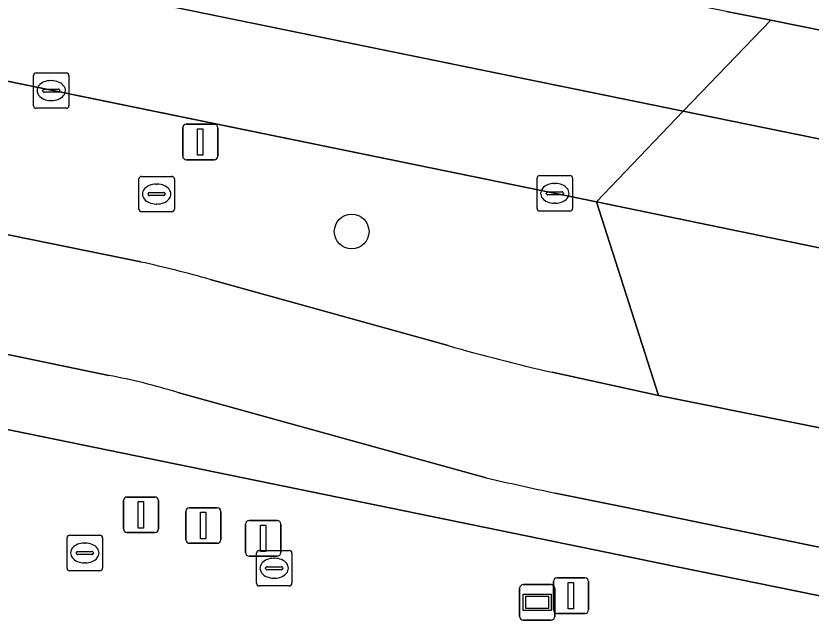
# Model space of a CAD drawing. Extents: x 157692 to 159674, y 381452 to 383291.
# Drawn here: x 158317.24 to 158339.66, y 382130.46 to 382147.5 of the extents above; entities that cross this region are included whole.
import ezdxf

# ---------------------------------------------------------------- set-up
doc = ezdxf.new("R2010")
doc.units = 0
for name, color, linetype in [('IMGEO_Berm_groen', 7, 'Continuous'), ('IMGEO_Boom', 7, 'Continuous'), ('IMGEO_Erf', 7, 'Continuous'), ('IMGEO_Fietspad_open', 7, 'Continuous'), ('IMGEO_Kolk', 7, 'Continuous'), ('IMGEO_Lichtmast', 7, 'Continuous'), ('IMGEO_Reclamebord', 7, 'Continuous'), ('IMGEO_Rijbaan_lokaal_open', 7, 'Continuous'), ('IMGEO_Rijbaan_regionaal_gesloten', 7, 'Continuous'), ('IMGEO_Rioolput', 7, 'Continuous'), ('IMGEO_Verkeersbordpaal', 7, 'Continuous'), ('IMGEO_Vlaggenmast', 7, 'Continuous'), ('IMGEO_Voetpad_open', 7, 'Continuous')]:
    doc.layers.add(name, color=color, linetype=linetype)

msp = doc.modelspace()

# ---------------------------------------------------------------- linework, layer by layer
at = {"layer": 'IMGEO_Berm_groen'}
for points in [[(158278.412, 382153.569), (158277.512, 382148.874), (158297.48, 382145.479), (158311.936, 382142.594), (158316.605, 382141.634), (158316.6, 382141.413), (158320.768, 382140.561)], [(158332.361, 382137.45), (158335.361, 382136.8), (158333.614, 382142.258), (158278.412, 382153.569)], [(158322.724, 382140.067), (158329.43, 382138.202)]]:
    msp.add_lwpolyline(points, dxfattribs=at)
for centre, radius, start, end in [((158313.154, 382106.292), 35.104, 74.1794, 77.4726), ((158345.609, 382195.175), 59.226, 254.14632, 257.07396)]:
    msp.add_arc(centre, radius, start, end, dxfattribs=at)
at = {"layer": 'IMGEO_Boom'}
msp.add_circle((158326.711, 382141.418), 0.489, dxfattribs=at)
at = {"layer": 'IMGEO_Erf'}
msp.add_lwpolyline([(158482.902, 382100.939), (158451.557, 382108.262), (158420.864, 382114.543), (158420.794, 382114.557), (158413.202, 382116.111), (158407.519, 382117.274), (158341.43, 382130.834), (158335.43, 382132.061), (158334.656, 382132.219), (158219.414, 382155.844), (158206.316, 382158.502)], dxfattribs=at)
at = {"layer": 'IMGEO_Fietspad_open'}
for points in [[(158320.768, 382140.561), (158316.6, 382141.413), (158315.925, 382138.175), (158319.862, 382137.363)], [(158329.43, 382138.202), (158322.724, 382140.067)], [(158335.361, 382136.8), (158332.361, 382137.45)], [(158321.808, 382136.88), (158330.499, 382134.477)], [(158348.218, 382131.053), (158355.15, 382130.186), (158355.402, 382130.125), (158356.182, 382133.329), (158355.92, 382133.406), (158354.958, 382133.543), (158352.956, 382133.799), (158346.023, 382134.679), (158345.026, 382134.852), (158342.861, 382135.288), (158335.361, 382136.8)], [(158332.452, 382134.046), (158334.41, 382133.65), (158344.227, 382131.625)]]:
    msp.add_lwpolyline(points, dxfattribs=at)
for centre, radius, start, end in [((158313.154, 382106.292), 35.104, 74.1794, 77.4726), ((158345.609, 382195.175), 59.226, 254.14632, 257.07396), ((158316.538, 382119.81), 17.865, 72.8438, 79.2778), ((158350.482, 382220.385), 88.201, 256.90547, 258.20471)]:
    msp.add_arc(centre, radius, start, end, dxfattribs=at)
at = {"layer": 'IMGEO_Kolk'}
for p, q in [((158317.739, 382144.968), (158317.739, 382145.82)), ((158317.814, 382145.894), (158318.666, 382145.894)), ((158318.74, 382145.82), (158318.74, 382144.968)), ((158318.227, 382145.674), (158318.252, 382145.674)), ((158317.998, 382145.388), (158317.998, 382145.4)), ((158318.041, 382145.437), (158318.439, 382145.437)), ((158318.482, 382145.4), (158318.482, 382145.388)), ((158318.436, 382145.351), (158318.038, 382145.351)), ((158318.25, 382145.114), (158318.225, 382145.114)), ((158318.666, 382144.894), (158317.814, 382144.894)), ((158331.939, 382142.07), (158331.939, 382142.922)), ((158332.014, 382142.996), (158332.866, 382142.996)), ((158332.94, 382142.922), (158332.94, 382142.07)), ((158332.427, 382142.776), (158332.452, 382142.776)), ((158332.198, 382142.49), (158332.198, 382142.502)), ((158332.241, 382142.539), (158332.639, 382142.539)), ((158332.682, 382142.502), (158332.682, 382142.49)), ((158332.636, 382142.453), (158332.238, 382142.453)), ((158332.45, 382142.216), (158332.425, 382142.216)), ((158332.866, 382141.996), (158332.014, 382141.996)), ((158324.101, 382132.427), (158324.953, 382132.427)), ((158324.026, 382131.501), (158324.026, 382132.353)), ((158324.514, 382132.207), (158324.539, 382132.207)), ((158325.027, 382132.353), (158325.027, 382131.501)), ((158324.285, 382131.921), (158324.285, 382131.933)), ((158324.328, 382131.97), (158324.726, 382131.97)), ((158324.769, 382131.933), (158324.769, 382131.921)), ((158324.723, 382131.884), (158324.325, 382131.884)), ((158324.537, 382131.647), (158324.512, 382131.647)), ((158324.953, 382131.427), (158324.101, 382131.427))]:
    msp.add_line(p, q, dxfattribs=at)
for points in [[(158317.739, 382144.968), (158317.739, 382145.82)], [(158317.814, 382145.894), (158318.666, 382145.894)], [(158318.74, 382145.82), (158318.74, 382144.968)], [(158318.666, 382144.894), (158317.814, 382144.894)], [(158331.939, 382142.07), (158331.939, 382142.922)], [(158332.014, 382142.996), (158332.866, 382142.996)], [(158332.94, 382142.922), (158332.94, 382142.07)], [(158332.866, 382141.996), (158332.014, 382141.996)], [(158324.101, 382132.427), (158324.953, 382132.427)], [(158324.026, 382131.501), (158324.026, 382132.353)], [(158325.027, 382132.353), (158325.027, 382131.501)], [(158324.953, 382131.427), (158324.101, 382131.427)]]:
    msp.add_lwpolyline(points, dxfattribs=at)
for centre, radius, start, end in [((158317.816, 382145.818), 0.0765, 91.552, 178.448), ((158317.816, 382145.818), 0.0765, 91.552, 178.448), ((158318.664, 382145.818), 0.0765, 1.552, 88.448), ((158318.664, 382145.818), 0.0765, 1.552, 88.448), ((158318.038, 382145.397), 0.0403, 85.8775, 175.7526), ((158318.035, 382145.387), 0.0366, 178.938, 274.7102), ((158318.439, 382145.394), 0.043, 264.8664, 352.4533), ((158318.443, 382145.399), 0.0386, 1.7309, 96.639), ((158317.816, 382144.97), 0.0765, 181.552, 268.448), ((158317.816, 382144.97), 0.0765, 181.552, 268.448), ((158318.664, 382144.97), 0.0765, 271.552, 358.448), ((158318.664, 382144.97), 0.0765, 271.552, 358.448), ((158332.016, 382142.92), 0.0765, 91.552, 178.448), ((158332.016, 382142.92), 0.0765, 91.552, 178.448), ((158332.864, 382142.92), 0.0765, 1.552, 88.448), ((158332.864, 382142.92), 0.0765, 1.552, 88.448), ((158332.238, 382142.499), 0.0403, 85.8775, 175.7526), ((158332.235, 382142.489), 0.0366, 178.938, 274.7102), ((158332.639, 382142.496), 0.043, 264.8664, 352.4533), ((158332.643, 382142.501), 0.0386, 1.7309, 96.639), ((158332.016, 382142.072), 0.0765, 181.552, 268.448), ((158332.016, 382142.072), 0.0765, 181.552, 268.448), ((158332.864, 382142.072), 0.0765, 271.552, 358.448), ((158332.864, 382142.072), 0.0765, 271.552, 358.448), ((158324.103, 382132.351), 0.0765, 91.552, 178.448), ((158324.103, 382132.351), 0.0765, 91.552, 178.448), ((158324.951, 382132.351), 0.0765, 1.552, 88.448), ((158324.951, 382132.351), 0.0765, 1.552, 88.448), ((158324.325, 382131.93), 0.0403, 85.8775, 175.7526), ((158324.322, 382131.92), 0.0366, 178.938, 274.7102), ((158324.726, 382131.927), 0.043, 264.8664, 352.4533), ((158324.73, 382131.932), 0.0386, 1.7309, 96.639), ((158324.103, 382131.503), 0.0765, 181.552, 268.448), ((158324.103, 382131.503), 0.0765, 181.552, 268.448), ((158324.951, 382131.503), 0.0765, 271.552, 358.448), ((158324.951, 382131.503), 0.0765, 271.552, 358.448)]:
    msp.add_arc(centre, radius, start, end, dxfattribs=at)
for centre, major_axis, ratio, start_param, end_param in [((158318.226, 382145.394), (-0.387, 0.002), 0.722429, 4.712389, 7.853982), ((158318.251, 382145.394), (-0.39, 0.002), 0.717154, 1.570796, 4.712389), ((158332.426, 382142.496), (-0.387, 0.002), 0.722429, 4.712389, 7.853982), ((158332.451, 382142.496), (-0.39, 0.002), 0.717154, 1.570796, 4.712389), ((158324.513, 382131.927), (-0.387, 0.002), 0.722429, 4.712389, 7.853982), ((158324.538, 382131.927), (-0.39, 0.002), 0.717154, 1.570796, 4.712389)]:
    msp.add_ellipse(centre, major_axis=major_axis, ratio=ratio, start_param=start_param, end_param=end_param, dxfattribs=at)
at = {"layer": 'IMGEO_Lichtmast'}
for p, q in [((158321.947, 382143.545), (158321.947, 382144.345)), ((158321.947, 382144.345), (158321.947, 382143.545)), ((158322.047, 382144.445), (158322.837, 382144.445)), ((158322.837, 382144.445), (158322.047, 382144.445)), ((158322.937, 382144.345), (158322.937, 382143.545)), ((158322.937, 382143.545), (158322.937, 382144.345)), ((158322.837, 382143.445), (158322.047, 382143.445)), ((158322.047, 382143.445), (158322.837, 382143.445))]:
    msp.add_line(p, q, dxfattribs=at)
msp.add_lwpolyline([(158322.367, 382144.32), (158322.517, 382144.32), (158322.517, 382143.57), (158322.367, 382143.57), (158322.367, 382144.32)], dxfattribs=at)
for centre, start, end in [((158322.047, 382144.345), 90, 180), ((158322.047, 382144.345), 90, 180), ((158322.837, 382144.345), 0, 90), ((158322.837, 382144.345), 360, 90), ((158322.047, 382143.545), 180, 270), ((158322.047, 382143.545), 180, 270), ((158322.837, 382143.545), 270, 0), ((158322.837, 382143.545), 270, 0)]:
    msp.add_arc(centre, 0.1, start, end, dxfattribs=at)
at = {"layer": 'IMGEO_Reclamebord'}
for p, q in [((158331.447, 382130.563), (158331.447, 382131.363)), ((158331.447, 382131.363), (158331.447, 382130.563)), ((158331.547, 382131.463), (158332.337, 382131.463)), ((158332.337, 382131.463), (158331.547, 382131.463)), ((158332.437, 382131.363), (158332.437, 382130.563)), ((158332.437, 382130.563), (158332.437, 382131.363)), ((158332.337, 382130.463), (158331.547, 382130.463)), ((158331.547, 382130.463), (158332.337, 382130.463))]:
    msp.add_line(p, q, dxfattribs=at)
for points in [[(158331.548, 382131.195), (158332.336, 382131.195), (158332.336, 382130.731), (158331.548, 382130.731), (158331.548, 382131.195)], [(158331.613, 382131.13), (158331.613, 382130.796), (158332.271, 382130.796), (158332.271, 382131.13), (158331.613, 382131.13)]]:
    msp.add_lwpolyline(points, dxfattribs=at)
for centre, start, end in [((158331.547, 382131.363), 90, 180), ((158331.547, 382131.363), 90, 180), ((158332.337, 382131.363), 0, 90), ((158332.337, 382131.363), 360, 90), ((158331.547, 382130.563), 180, 270), ((158331.547, 382130.563), 180, 270), ((158332.337, 382130.563), 270, 0), ((158332.337, 382130.563), 270, 0)]:
    msp.add_arc(centre, 0.1, start, end, dxfattribs=at)
at = {"layer": 'IMGEO_Rijbaan_lokaal_open'}
msp.add_lwpolyline([(158345.487, 382139.811), (158339.99, 382140.943), (158333.614, 382142.258), (158335.361, 382136.8), (158342.861, 382135.288), (158346.937, 382139.54)], close=True, dxfattribs=at)
at = {"layer": 'IMGEO_Rijbaan_regionaal_gesloten'}
for points in [[(158170.92, 382175.562), (158187.319, 382172.195), (158204.843, 382168.616), (158216.08, 382166.299), (158278.412, 382153.569), (158333.614, 382142.258), (158336.056, 382144.815), (158206.473, 382171.3), (158031.467, 382207.214), (158024.234, 382208.503), (158020.135, 382209.234), (158016.646, 382209.742), (158012.613, 382210.388), (158008.566, 382210.941), (157996.273, 382212.623), (157992.778, 382213.101), (157988.349, 382213.708), (157984.656, 382214.298), (157972.663, 382216.316), (157960.705, 382218.534), (157952.268, 382220.278), (157944.252, 382221.934), (157933.19, 382224.57), (157925.243, 382226.645)], [(158206.473, 382171.3), (158336.056, 382144.815), (158338.533, 382147.375), (158337.281, 382147.627), (158332.654, 382148.555), (158238.332, 382167.86), (158236.448, 382168.3), (158214.208, 382172.83), (158205.35, 382174.654)], [(158337.281, 382147.627), (158338.533, 382147.375), (158340.949, 382146.89), (158341.03, 382147.494), (158344.846, 382146.861), (158352.698, 382145.496), (158357.885, 382144.784), (158360.437, 382144.402)]]:
    msp.add_lwpolyline(points, dxfattribs=at)
for points in [[(158357.221, 382143.564), (158352.288, 382144.578), (158344.713, 382146.125), (158340.949, 382146.89), (158338.533, 382147.375), (158336.056, 382144.815), (158342.459, 382143.505), (158399.506, 382131.779), (158492.993, 382112.71), (158493.673, 382115.792), (158432.909, 382128.16), (158418.987, 382131.007), (158391.171, 382136.694), (158390.605, 382136.81), (158386.686, 382137.51), (158371.964, 382140.573)], [(158342.459, 382143.505), (158336.056, 382144.815), (158333.614, 382142.258), (158339.99, 382140.943), (158345.487, 382139.811), (158346.937, 382139.54), (158358.314, 382137.179), (158385.572, 382131.651), (158389.479, 382130.608), (158492.324, 382109.681), (158492.993, 382112.71), (158399.506, 382131.779)]]:
    msp.add_lwpolyline(points, close=True, dxfattribs=at)
at = {"layer": 'IMGEO_Rioolput'}
for p, q in [((158320.786, 382142.975), (158321.638, 382142.975)), ((158320.711, 382142.049), (158320.711, 382142.901)), ((158321.199, 382142.755), (158321.224, 382142.755)), ((158321.712, 382142.901), (158321.712, 382142.049)), ((158320.97, 382142.469), (158320.97, 382142.481)), ((158321.013, 382142.518), (158321.411, 382142.518)), ((158321.454, 382142.481), (158321.454, 382142.469)), ((158321.408, 382142.432), (158321.01, 382142.432)), ((158321.222, 382142.195), (158321.197, 382142.195)), ((158321.638, 382141.975), (158320.786, 382141.975)), ((158318.761, 382132.857), (158319.613, 382132.857)), ((158318.686, 382131.931), (158318.686, 382132.783)), ((158319.174, 382132.637), (158319.199, 382132.637)), ((158319.687, 382132.783), (158319.687, 382131.931)), ((158318.988, 382132.4), (158319.386, 382132.4)), ((158318.945, 382132.351), (158318.945, 382132.363)), ((158319.383, 382132.314), (158318.985, 382132.314)), ((158319.429, 382132.363), (158319.429, 382132.351)), ((158319.197, 382132.077), (158319.172, 382132.077)), ((158319.613, 382131.857), (158318.761, 382131.857))]:
    msp.add_line(p, q, dxfattribs=at)
for points in [[(158320.786, 382142.975), (158321.638, 382142.975)], [(158320.711, 382142.049), (158320.711, 382142.901)], [(158321.712, 382142.901), (158321.712, 382142.049)], [(158321.638, 382141.975), (158320.786, 382141.975)], [(158318.761, 382132.857), (158319.613, 382132.857)], [(158318.686, 382131.931), (158318.686, 382132.783)], [(158319.687, 382132.783), (158319.687, 382131.931)], [(158319.613, 382131.857), (158318.761, 382131.857)]]:
    msp.add_lwpolyline(points, dxfattribs=at)
for centre, radius, start, end in [((158320.788, 382142.899), 0.0765, 91.552, 178.448), ((158320.788, 382142.899), 0.0765, 91.552, 178.448), ((158321.636, 382142.899), 0.0765, 1.552, 88.448), ((158321.636, 382142.899), 0.0765, 1.552, 88.448), ((158321.01, 382142.478), 0.0403, 85.8775, 175.7526), ((158321.007, 382142.468), 0.0366, 178.938, 274.7102), ((158321.411, 382142.475), 0.043, 264.8664, 352.4533), ((158321.415, 382142.48), 0.0386, 1.7309, 96.639), ((158320.788, 382142.051), 0.0765, 181.552, 268.448), ((158320.788, 382142.051), 0.0765, 181.552, 268.448), ((158321.636, 382142.051), 0.0765, 271.552, 358.448), ((158321.636, 382142.051), 0.0765, 271.552, 358.448), ((158318.763, 382132.781), 0.0765, 91.552, 178.448), ((158318.763, 382132.781), 0.0765, 91.552, 178.448), ((158319.611, 382132.781), 0.0765, 1.552, 88.448), ((158319.611, 382132.781), 0.0765, 1.552, 88.448), ((158318.985, 382132.36), 0.0403, 85.8775, 175.7526), ((158319.39, 382132.362), 0.0386, 1.7309, 96.639), ((158318.982, 382132.35), 0.0366, 178.938, 274.7102), ((158319.386, 382132.357), 0.043, 264.8664, 352.4533), ((158318.763, 382131.933), 0.0765, 181.552, 268.448), ((158318.763, 382131.933), 0.0765, 181.552, 268.448), ((158319.611, 382131.933), 0.0765, 271.552, 358.448), ((158319.611, 382131.933), 0.0765, 271.552, 358.448)]:
    msp.add_arc(centre, radius, start, end, dxfattribs=at)
for centre, major_axis, ratio, start_param, end_param in [((158321.198, 382142.475), (-0.387, 0.002), 0.722429, 4.712389, 7.853982), ((158321.223, 382142.475), (-0.39, 0.002), 0.717154, 1.570796, 4.712389), ((158319.173, 382132.357), (-0.387, 0.002), 0.722429, 4.712389, 7.853982), ((158319.198, 382132.357), (-0.39, 0.002), 0.717154, 1.570796, 4.712389)]:
    msp.add_ellipse(centre, major_axis=major_axis, ratio=ratio, start_param=start_param, end_param=end_param, dxfattribs=at)
at = {"layer": 'IMGEO_Verkeersbordpaal'}
for p, q in [((158332.399, 382130.752), (158332.399, 382131.552)), ((158332.399, 382131.552), (158332.399, 382130.752)), ((158332.499, 382131.652), (158333.289, 382131.652)), ((158333.289, 382131.652), (158332.499, 382131.652)), ((158333.389, 382131.552), (158333.389, 382130.752)), ((158333.389, 382130.752), (158333.389, 382131.552)), ((158333.289, 382130.652), (158332.499, 382130.652)), ((158332.499, 382130.652), (158333.289, 382130.652))]:
    msp.add_line(p, q, dxfattribs=at)
msp.add_lwpolyline([(158332.819, 382131.527), (158332.969, 382131.527), (158332.969, 382130.777), (158332.819, 382130.777), (158332.819, 382131.527)], dxfattribs=at)
for centre, start, end in [((158332.499, 382131.552), 90, 180), ((158332.499, 382131.552), 90, 180), ((158333.289, 382131.552), 0, 90), ((158333.289, 382131.552), 360, 90), ((158332.499, 382130.752), 180, 270), ((158332.499, 382130.752), 180, 270), ((158333.289, 382130.752), 270, 0), ((158333.289, 382130.752), 270, 0)]:
    msp.add_arc(centre, 0.1, start, end, dxfattribs=at)
at = {"layer": 'IMGEO_Vlaggenmast'}
for p, q in [((158320.275, 382133.033), (158320.275, 382133.833)), ((158320.275, 382133.833), (158320.275, 382133.033)), ((158320.375, 382133.933), (158321.165, 382133.933)), ((158321.165, 382133.933), (158320.375, 382133.933)), ((158321.265, 382133.833), (158321.265, 382133.033)), ((158321.265, 382133.033), (158321.265, 382133.833)), ((158322.033, 382132.729), (158322.033, 382133.529)), ((158322.033, 382133.529), (158322.033, 382132.729)), ((158322.133, 382133.629), (158322.923, 382133.629)), ((158322.923, 382133.629), (158322.133, 382133.629)), ((158323.023, 382133.529), (158323.023, 382132.729)), ((158323.023, 382132.729), (158323.023, 382133.529)), ((158323.821, 382133.269), (158324.611, 382133.269)), ((158324.611, 382133.269), (158323.821, 382133.269)), ((158323.721, 382132.369), (158323.721, 382133.169)), ((158323.721, 382133.169), (158323.721, 382132.369)), ((158324.711, 382133.169), (158324.711, 382132.369)), ((158324.711, 382132.369), (158324.711, 382133.169)), ((158321.165, 382132.933), (158320.375, 382132.933)), ((158320.375, 382132.933), (158321.165, 382132.933)), ((158322.923, 382132.629), (158322.133, 382132.629)), ((158322.133, 382132.629), (158322.923, 382132.629)), ((158324.611, 382132.269), (158323.821, 382132.269)), ((158323.821, 382132.269), (158324.611, 382132.269))]:
    msp.add_line(p, q, dxfattribs=at)
for points in [[(158320.695, 382133.808), (158320.845, 382133.808), (158320.845, 382133.058), (158320.695, 382133.058), (158320.695, 382133.808)], [(158322.453, 382133.504), (158322.603, 382133.504), (158322.603, 382132.754), (158322.453, 382132.754), (158322.453, 382133.504)], [(158324.141, 382133.144), (158324.291, 382133.144), (158324.291, 382132.394), (158324.141, 382132.394), (158324.141, 382133.144)]]:
    msp.add_lwpolyline(points, dxfattribs=at)
for centre, start, end in [((158320.375, 382133.833), 90, 180), ((158320.375, 382133.833), 90, 180), ((158321.165, 382133.833), 0, 90), ((158321.165, 382133.833), 360, 90), ((158322.133, 382133.529), 90, 180), ((158322.133, 382133.529), 90, 180), ((158322.923, 382133.529), 0, 90), ((158322.923, 382133.529), 360, 90), ((158323.821, 382133.169), 90, 180), ((158323.821, 382133.169), 90, 180), ((158324.611, 382133.169), 0, 90), ((158324.611, 382133.169), 360, 90), ((158320.375, 382133.033), 180, 270), ((158320.375, 382133.033), 180, 270), ((158321.165, 382133.033), 270, 0), ((158321.165, 382133.033), 270, 0), ((158322.133, 382132.729), 180, 270), ((158322.133, 382132.729), 180, 270), ((158322.923, 382132.729), 270, 0), ((158322.923, 382132.729), 270, 0), ((158323.821, 382132.369), 180, 270), ((158323.821, 382132.369), 180, 270), ((158324.611, 382132.369), 270, 0), ((158324.611, 382132.369), 270, 0)]:
    msp.add_arc(centre, 0.1, start, end, dxfattribs=at)
at = {"layer": 'IMGEO_Voetpad_open'}
for points in [[(158232.397, 382154.551), (158222.611, 382157.3), (158201.188, 382161.648), (158200.819, 382159.771), (158201.692, 382159.577), (158201.667, 382159.445), (158205.717, 382158.623), (158206.19, 382158.527), (158206.316, 382158.502), (158219.414, 382155.844), (158334.656, 382132.219), (158335.43, 382132.061), (158341.43, 382130.834), (158407.519, 382117.274), (158413.202, 382116.111), (158413.639, 382118.174), (158363.947, 382128.382), (158355.402, 382130.125), (158355.15, 382130.186), (158348.218, 382131.053)], [(158319.862, 382137.363), (158315.925, 382138.175), (158311.012, 382139.189), (158300.227, 382141.376), (158296.287, 382142.071), (158232.397, 382154.551)], [(158330.499, 382134.477), (158321.808, 382136.88)], [(158344.227, 382131.625), (158334.41, 382133.65), (158332.452, 382134.046)]]:
    msp.add_lwpolyline(points, dxfattribs=at)
for centre, radius, start, end in [((158316.538, 382119.81), 17.865, 72.8438, 79.2778), ((158350.482, 382220.385), 88.201, 256.90547, 258.20471)]:
    msp.add_arc(centre, radius, start, end, dxfattribs=at)

doc.saveas('drawing.dxf')
